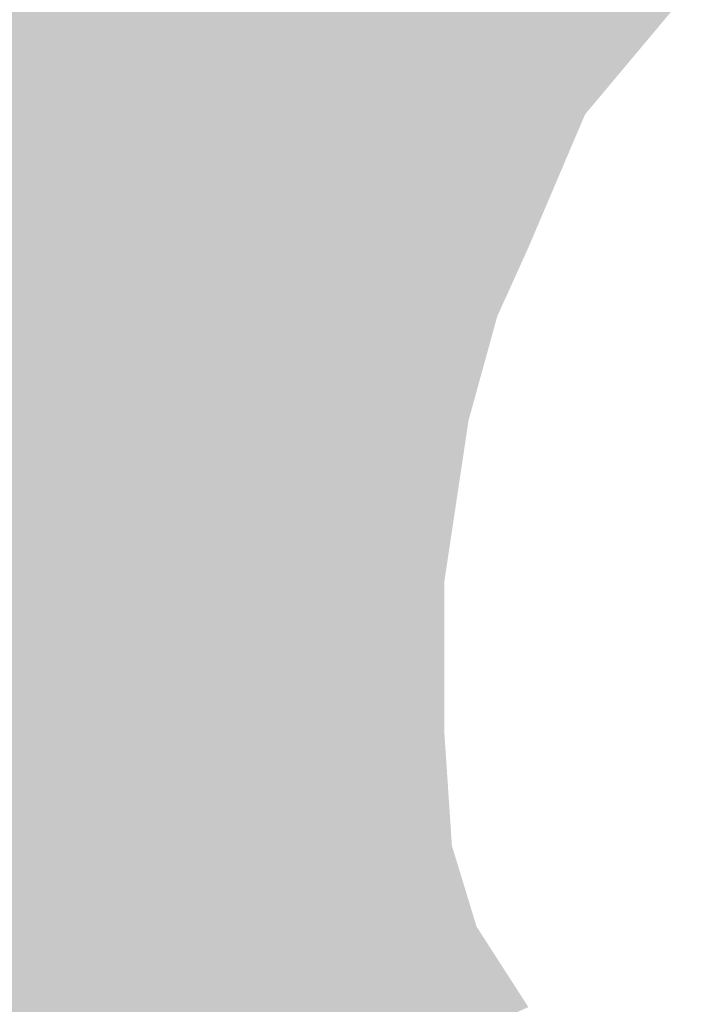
# Model space of a CAD drawing. Extents: x -2 to 113, y -136 to 16.
# Tile 305 of 541: x 4.658 to 5.316, y 13.199 to 14.174. Entities that reach past the tile are written whole.
import ezdxf

# ---------------------------------------------------------------- set-up
doc = ezdxf.new("R2010")
doc.units = 0
doc.header["$MEASUREMENT"] = 0
doc.linetypes.add('SOLID', pattern=[0])
doc.layers.get('0').update_dxf_attribs({"linetype": 'SOLID'})
for name, color, linetype in [('1', 7, 'SOLID'), ('10', 7, 'SOLID'), ('11', 7, 'SOLID'), ('12', 7, 'SOLID'), ('13', 7, 'SOLID'), ('14', 7, 'SOLID'), ('15', 7, 'SOLID'), ('16', 7, 'SOLID'), ('17', 7, 'SOLID'), ('18', 7, 'SOLID'), ('19', 7, 'SOLID'), ('2', 7, 'SOLID'), ('20', 7, 'SOLID'), ('21', 7, 'SOLID'), ('22', 7, 'SOLID'), ('23', 7, 'SOLID'), ('24', 7, 'SOLID'), ('25', 7, 'SOLID'), ('26', 7, 'SOLID'), ('27', 7, 'SOLID'), ('28', 7, 'SOLID'), ('29', 7, 'SOLID'), ('3', 7, 'SOLID'), ('30', 7, 'SOLID'), ('31', 7, 'SOLID'), ('32', 7, 'SOLID'), ('33', 7, 'SOLID'), ('34', 7, 'SOLID'), ('35', 7, 'SOLID'), ('36', 7, 'SOLID'), ('37', 7, 'SOLID'), ('38', 7, 'SOLID'), ('39', 7, 'SOLID'), ('4', 7, 'SOLID'), ('40', 7, 'SOLID'), ('41', 7, 'SOLID'), ('42', 7, 'SOLID'), ('43', 7, 'SOLID'), ('44', 7, 'SOLID'), ('45', 7, 'SOLID'), ('46', 7, 'SOLID'), ('47', 7, 'SOLID'), ('48', 7, 'SOLID'), ('49', 7, 'SOLID'), ('5', 7, 'SOLID'), ('50', 7, 'SOLID'), ('51', 7, 'SOLID'), ('52', 7, 'SOLID'), ('53', 7, 'SOLID'), ('54', 7, 'SOLID'), ('55', 7, 'SOLID'), ('56', 7, 'SOLID'), ('57', 7, 'SOLID'), ('58', 7, 'SOLID'), ('59', 7, 'SOLID'), ('6', 7, 'SOLID'), ('60', 7, 'SOLID'), ('61', 7, 'SOLID'), ('62', 7, 'SOLID'), ('63', 7, 'SOLID'), ('64', 7, 'SOLID'), ('65', 7, 'SOLID'), ('66', 7, 'SOLID'), ('67', 7, 'SOLID'), ('68', 7, 'SOLID'), ('7', 7, 'SOLID'), ('8', 7, 'SOLID'), ('9', 7, 'SOLID')]:
    doc.layers.add(name, color=color, linetype=linetype)

# ---------------------------------------------------------------- blocks, each defined once
blk = doc.blocks.new('DGRFC_SCDOT')
at = {"color": 7}
for points in [[(1865.317, 1745), (1610.817, 1456.5), (1865.317, 1745), (1512.817, 1224.5)], [(1865.317, 1745), (1512.817, 1224.5), (1865.317, 1745), (2121.317, 1187.5)], [(1865.317, 1745), (2121.317, 1187.5), (1865.317, 1745), (2174.398, 1250.847)], [(1512.817, 1224.5), (1476.21, 801.477), (1512.817, 1224.5), (2046.839, 940.182)], [(1512.817, 1224.5), (2046.839, 940.182), (1512.817, 1224.5), (2059.594, 1025.295)], [(1512.817, 1224.5), (2059.594, 1025.295), (1512.817, 1224.5), (2074.817, 1080.5)], [(1512.817, 1224.5), (2074.817, 1080.5), (1512.817, 1224.5), (2121.317, 1187.5)], [(2074.817, 1080.5), (2091.317, 1117), (2074.817, 1080.5), (2121.317, 1187.5)], [(1476.21, 801.477), (2046.839, 859.324), (1476.21, 801.477), (2046.839, 940.182)], [(1476.21, 801.477), (2050.817, 800), (1476.21, 801.477), (2046.839, 859.324)], [(1476.21, 801.477), (1532.317, 473), (1476.21, 801.477), (2063.846, 757.188)], [(1476.21, 801.477), (2063.846, 757.188), (1476.21, 801.477), (2050.817, 800)], [(1532.317, 473), (2091.317, 714.5), (1532.317, 473), (2063.846, 757.188)]]:
    blk.add_solid(points, dxfattribs=at)

msp = doc.modelspace()

# ---------------------------------------------------------------- block references
at = {"xscale": 0.001868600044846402, "yscale": 0.001868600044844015, "zscale": 14.70588235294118}
msp.add_blockref('DGRFC_SCDOT', (1.25307, 11.86149), dxfattribs=at)
at = {"layer": '1', "xscale": 0.001868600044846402, "yscale": 0.001868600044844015, "zscale": 14.70588235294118}
msp.add_blockref('DGRFC_SCDOT', (1.25307, 11.86149), dxfattribs=at)
at = {"layer": '10', "xscale": 0.001868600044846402, "yscale": 0.001868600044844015, "zscale": 14.70588235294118}
msp.add_blockref('DGRFC_SCDOT', (1.25307, 11.86149), dxfattribs=at)
at = {"layer": '11', "xscale": 0.001868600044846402, "yscale": 0.001868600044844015, "zscale": 14.70588235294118}
msp.add_blockref('DGRFC_SCDOT', (1.25307, 11.86149), dxfattribs=at)
at = {"layer": '12', "xscale": 0.001868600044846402, "yscale": 0.001868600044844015, "zscale": 14.70588235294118}
msp.add_blockref('DGRFC_SCDOT', (1.25307, 11.86149), dxfattribs=at)
at = {"layer": '13', "xscale": 0.001868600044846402, "yscale": 0.001868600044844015, "zscale": 14.70588235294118}
msp.add_blockref('DGRFC_SCDOT', (1.25307, 11.86149), dxfattribs=at)
at = {"layer": '14', "xscale": 0.001868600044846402, "yscale": 0.001868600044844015, "zscale": 14.70588235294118}
msp.add_blockref('DGRFC_SCDOT', (1.25307, 11.86149), dxfattribs=at)
at = {"layer": '15', "xscale": 0.001868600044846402, "yscale": 0.001868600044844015, "zscale": 14.70588235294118}
msp.add_blockref('DGRFC_SCDOT', (1.25307, 11.86149), dxfattribs=at)
at = {"layer": '16', "xscale": 0.001868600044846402, "yscale": 0.001868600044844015, "zscale": 14.70588235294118}
msp.add_blockref('DGRFC_SCDOT', (1.25307, 11.86149), dxfattribs=at)
at = {"layer": '17', "xscale": 0.001868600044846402, "yscale": 0.001868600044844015, "zscale": 14.70588235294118}
msp.add_blockref('DGRFC_SCDOT', (1.25307, 11.86149), dxfattribs=at)
at = {"layer": '18', "xscale": 0.001868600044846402, "yscale": 0.001868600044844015, "zscale": 14.70588235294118}
msp.add_blockref('DGRFC_SCDOT', (1.25307, 11.86149), dxfattribs=at)
at = {"layer": '19', "xscale": 0.001868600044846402, "yscale": 0.001868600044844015, "zscale": 14.70588235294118}
msp.add_blockref('DGRFC_SCDOT', (1.25307, 11.86149), dxfattribs=at)
at = {"layer": '2', "xscale": 0.001868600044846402, "yscale": 0.001868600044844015, "zscale": 14.70588235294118}
msp.add_blockref('DGRFC_SCDOT', (1.25307, 11.86149), dxfattribs=at)
at = {"layer": '20', "xscale": 0.001868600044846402, "yscale": 0.001868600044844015, "zscale": 14.70588235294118}
msp.add_blockref('DGRFC_SCDOT', (1.25307, 11.86149), dxfattribs=at)
at = {"layer": '21', "xscale": 0.001868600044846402, "yscale": 0.001868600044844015, "zscale": 14.70588235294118}
msp.add_blockref('DGRFC_SCDOT', (1.25307, 11.86149), dxfattribs=at)
at = {"layer": '22', "xscale": 0.001868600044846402, "yscale": 0.001868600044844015, "zscale": 14.70588235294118}
msp.add_blockref('DGRFC_SCDOT', (1.25307, 11.86149), dxfattribs=at)
at = {"layer": '23', "xscale": 0.001868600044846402, "yscale": 0.001868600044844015, "zscale": 14.70588235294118}
msp.add_blockref('DGRFC_SCDOT', (1.25307, 11.86149), dxfattribs=at)
at = {"layer": '24', "xscale": 0.001868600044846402, "yscale": 0.001868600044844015, "zscale": 14.70588235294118}
msp.add_blockref('DGRFC_SCDOT', (1.25307, 11.86149), dxfattribs=at)
at = {"layer": '25', "xscale": 0.001868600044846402, "yscale": 0.001868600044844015, "zscale": 14.70588235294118}
msp.add_blockref('DGRFC_SCDOT', (1.25307, 11.86149), dxfattribs=at)
at = {"layer": '26', "xscale": 0.001868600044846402, "yscale": 0.001868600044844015, "zscale": 14.70588235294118}
msp.add_blockref('DGRFC_SCDOT', (1.25307, 11.86149), dxfattribs=at)
at = {"layer": '27', "xscale": 0.001868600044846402, "yscale": 0.001868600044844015, "zscale": 14.70588235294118}
msp.add_blockref('DGRFC_SCDOT', (1.25307, 11.86149), dxfattribs=at)
at = {"layer": '28', "xscale": 0.001868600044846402, "yscale": 0.001868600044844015, "zscale": 14.70588235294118}
msp.add_blockref('DGRFC_SCDOT', (1.25307, 11.86149), dxfattribs=at)
at = {"layer": '29', "xscale": 0.001868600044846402, "yscale": 0.001868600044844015, "zscale": 14.70588235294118}
msp.add_blockref('DGRFC_SCDOT', (1.25307, 11.86149), dxfattribs=at)
at = {"layer": '3', "xscale": 0.001868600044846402, "yscale": 0.001868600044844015, "zscale": 14.70588235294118}
msp.add_blockref('DGRFC_SCDOT', (1.25307, 11.86149), dxfattribs=at)
at = {"layer": '30', "xscale": 0.001868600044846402, "yscale": 0.001868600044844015, "zscale": 14.70588235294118}
msp.add_blockref('DGRFC_SCDOT', (1.25307, 11.86149), dxfattribs=at)
at = {"layer": '31', "xscale": 0.001868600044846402, "yscale": 0.001868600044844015, "zscale": 14.70588235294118}
msp.add_blockref('DGRFC_SCDOT', (1.25307, 11.86149), dxfattribs=at)
at = {"layer": '32', "xscale": 0.001868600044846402, "yscale": 0.001868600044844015, "zscale": 14.70588235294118}
msp.add_blockref('DGRFC_SCDOT', (1.25307, 11.86149), dxfattribs=at)
at = {"layer": '33', "xscale": 0.001868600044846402, "yscale": 0.001868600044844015, "zscale": 14.70588235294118}
msp.add_blockref('DGRFC_SCDOT', (1.25307, 11.86149), dxfattribs=at)
at = {"layer": '34', "xscale": 0.001868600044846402, "yscale": 0.001868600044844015, "zscale": 14.70588235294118}
msp.add_blockref('DGRFC_SCDOT', (1.25307, 11.86149), dxfattribs=at)
at = {"layer": '35', "xscale": 0.001868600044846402, "yscale": 0.001868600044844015, "zscale": 14.70588235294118}
msp.add_blockref('DGRFC_SCDOT', (1.25307, 11.86149), dxfattribs=at)
at = {"layer": '36', "xscale": 0.001868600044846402, "yscale": 0.001868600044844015, "zscale": 14.70588235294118}
msp.add_blockref('DGRFC_SCDOT', (1.25307, 11.86149), dxfattribs=at)
at = {"layer": '37', "xscale": 0.001868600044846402, "yscale": 0.001868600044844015, "zscale": 14.70588235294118}
msp.add_blockref('DGRFC_SCDOT', (1.25307, 11.86149), dxfattribs=at)
at = {"layer": '38', "xscale": 0.001868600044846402, "yscale": 0.001868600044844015, "zscale": 14.70588235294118}
msp.add_blockref('DGRFC_SCDOT', (1.25307, 11.86149), dxfattribs=at)
at = {"layer": '39', "xscale": 0.001868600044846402, "yscale": 0.001868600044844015, "zscale": 14.70588235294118}
msp.add_blockref('DGRFC_SCDOT', (1.25307, 11.86149), dxfattribs=at)
at = {"layer": '4', "xscale": 0.001868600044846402, "yscale": 0.001868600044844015, "zscale": 14.70588235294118}
msp.add_blockref('DGRFC_SCDOT', (1.25307, 11.86149), dxfattribs=at)
at = {"layer": '40', "xscale": 0.001868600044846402, "yscale": 0.001868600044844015, "zscale": 14.70588235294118}
msp.add_blockref('DGRFC_SCDOT', (1.25307, 11.86149), dxfattribs=at)
at = {"layer": '41', "xscale": 0.001868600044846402, "yscale": 0.001868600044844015, "zscale": 14.70588235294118}
msp.add_blockref('DGRFC_SCDOT', (1.25307, 11.86149), dxfattribs=at)
at = {"layer": '42', "xscale": 0.001868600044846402, "yscale": 0.001868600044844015, "zscale": 14.70588235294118}
msp.add_blockref('DGRFC_SCDOT', (1.25307, 11.86149), dxfattribs=at)
at = {"layer": '43', "xscale": 0.001868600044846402, "yscale": 0.001868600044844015, "zscale": 14.70588235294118}
msp.add_blockref('DGRFC_SCDOT', (1.25307, 11.86149), dxfattribs=at)
at = {"layer": '44', "xscale": 0.001868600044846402, "yscale": 0.001868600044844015, "zscale": 14.70588235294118}
msp.add_blockref('DGRFC_SCDOT', (1.25307, 11.86149), dxfattribs=at)
at = {"layer": '45', "xscale": 0.001868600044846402, "yscale": 0.001868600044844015, "zscale": 14.70588235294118}
msp.add_blockref('DGRFC_SCDOT', (1.25307, 11.86149), dxfattribs=at)
at = {"layer": '46', "xscale": 0.001868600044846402, "yscale": 0.001868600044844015, "zscale": 14.70588235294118}
msp.add_blockref('DGRFC_SCDOT', (1.25307, 11.86149), dxfattribs=at)
at = {"layer": '47', "xscale": 0.001868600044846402, "yscale": 0.001868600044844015, "zscale": 14.70588235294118}
msp.add_blockref('DGRFC_SCDOT', (1.25307, 11.86149), dxfattribs=at)
at = {"layer": '48', "xscale": 0.001868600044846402, "yscale": 0.001868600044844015, "zscale": 14.70588235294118}
msp.add_blockref('DGRFC_SCDOT', (1.25307, 11.86149), dxfattribs=at)
at = {"layer": '49', "xscale": 0.001868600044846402, "yscale": 0.001868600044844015, "zscale": 14.70588235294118}
msp.add_blockref('DGRFC_SCDOT', (1.25307, 11.86149), dxfattribs=at)
at = {"layer": '5', "xscale": 0.001868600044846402, "yscale": 0.001868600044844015, "zscale": 14.70588235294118}
msp.add_blockref('DGRFC_SCDOT', (1.25307, 11.86149), dxfattribs=at)
at = {"layer": '50', "xscale": 0.001868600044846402, "yscale": 0.001868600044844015, "zscale": 14.70588235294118}
msp.add_blockref('DGRFC_SCDOT', (1.25307, 11.86149), dxfattribs=at)
at = {"layer": '51', "xscale": 0.001868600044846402, "yscale": 0.001868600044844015, "zscale": 14.70588235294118}
msp.add_blockref('DGRFC_SCDOT', (1.25307, 11.86149), dxfattribs=at)
at = {"layer": '52', "xscale": 0.001868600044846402, "yscale": 0.001868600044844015, "zscale": 14.70588235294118}
msp.add_blockref('DGRFC_SCDOT', (1.25307, 11.86149), dxfattribs=at)
at = {"layer": '53', "xscale": 0.001868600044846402, "yscale": 0.001868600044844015, "zscale": 14.70588235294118}
msp.add_blockref('DGRFC_SCDOT', (1.25307, 11.86149), dxfattribs=at)
at = {"layer": '54', "xscale": 0.001868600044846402, "yscale": 0.001868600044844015, "zscale": 14.70588235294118}
msp.add_blockref('DGRFC_SCDOT', (1.25307, 11.86149), dxfattribs=at)
at = {"layer": '55', "xscale": 0.001868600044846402, "yscale": 0.001868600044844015, "zscale": 14.70588235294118}
msp.add_blockref('DGRFC_SCDOT', (1.25307, 11.86149), dxfattribs=at)
at = {"layer": '56', "xscale": 0.001868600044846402, "yscale": 0.001868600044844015, "zscale": 14.70588235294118}
msp.add_blockref('DGRFC_SCDOT', (1.25307, 11.86149), dxfattribs=at)
at = {"layer": '57', "xscale": 0.001868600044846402, "yscale": 0.001868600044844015, "zscale": 14.70588235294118}
msp.add_blockref('DGRFC_SCDOT', (1.25307, 11.86149), dxfattribs=at)
at = {"layer": '58', "xscale": 0.001868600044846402, "yscale": 0.001868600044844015, "zscale": 14.70588235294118}
msp.add_blockref('DGRFC_SCDOT', (1.25307, 11.86149), dxfattribs=at)
at = {"layer": '59', "xscale": 0.001868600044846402, "yscale": 0.001868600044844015, "zscale": 14.70588235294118}
msp.add_blockref('DGRFC_SCDOT', (1.25307, 11.86149), dxfattribs=at)
at = {"layer": '6', "xscale": 0.001868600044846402, "yscale": 0.001868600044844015, "zscale": 14.70588235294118}
msp.add_blockref('DGRFC_SCDOT', (1.25307, 11.86149), dxfattribs=at)
at = {"layer": '60', "xscale": 0.001868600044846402, "yscale": 0.001868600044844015, "zscale": 14.70588235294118}
msp.add_blockref('DGRFC_SCDOT', (1.25307, 11.86149), dxfattribs=at)
at = {"layer": '61', "xscale": 0.001868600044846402, "yscale": 0.001868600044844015, "zscale": 14.70588235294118}
msp.add_blockref('DGRFC_SCDOT', (1.25307, 11.86149), dxfattribs=at)
at = {"layer": '62', "xscale": 0.001868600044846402, "yscale": 0.001868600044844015, "zscale": 14.70588235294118}
msp.add_blockref('DGRFC_SCDOT', (1.25307, 11.86149), dxfattribs=at)
at = {"layer": '63', "xscale": 0.001868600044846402, "yscale": 0.001868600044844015, "zscale": 14.70588235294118}
msp.add_blockref('DGRFC_SCDOT', (1.25307, 11.86149), dxfattribs=at)
at = {"layer": '64', "xscale": 0.001868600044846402, "yscale": 0.001868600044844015, "zscale": 14.70588235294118}
msp.add_blockref('DGRFC_SCDOT', (1.25307, 11.86149), dxfattribs=at)
at = {"layer": '65', "xscale": 0.001868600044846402, "yscale": 0.001868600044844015, "zscale": 14.70588235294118}
msp.add_blockref('DGRFC_SCDOT', (1.25307, 11.86149), dxfattribs=at)
at = {"layer": '66', "xscale": 0.001868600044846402, "yscale": 0.001868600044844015, "zscale": 14.70588235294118}
msp.add_blockref('DGRFC_SCDOT', (1.25307, 11.86149), dxfattribs=at)
at = {"layer": '67', "xscale": 0.001868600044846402, "yscale": 0.001868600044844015, "zscale": 14.70588235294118}
msp.add_blockref('DGRFC_SCDOT', (1.25307, 11.86149), dxfattribs=at)
at = {"layer": '68', "xscale": 0.001868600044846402, "yscale": 0.001868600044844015, "zscale": 14.70588235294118}
msp.add_blockref('DGRFC_SCDOT', (1.25307, 11.86149), dxfattribs=at)
at = {"layer": '7', "xscale": 0.001868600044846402, "yscale": 0.001868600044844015, "zscale": 14.70588235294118}
msp.add_blockref('DGRFC_SCDOT', (1.25307, 11.86149), dxfattribs=at)
at = {"layer": '8', "xscale": 0.001868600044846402, "yscale": 0.001868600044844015, "zscale": 14.70588235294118}
msp.add_blockref('DGRFC_SCDOT', (1.25307, 11.86149), dxfattribs=at)
at = {"layer": '9', "xscale": 0.001868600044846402, "yscale": 0.001868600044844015, "zscale": 14.70588235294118}
msp.add_blockref('DGRFC_SCDOT', (1.25307, 11.86149), dxfattribs=at)

doc.saveas('drawing.dxf')
